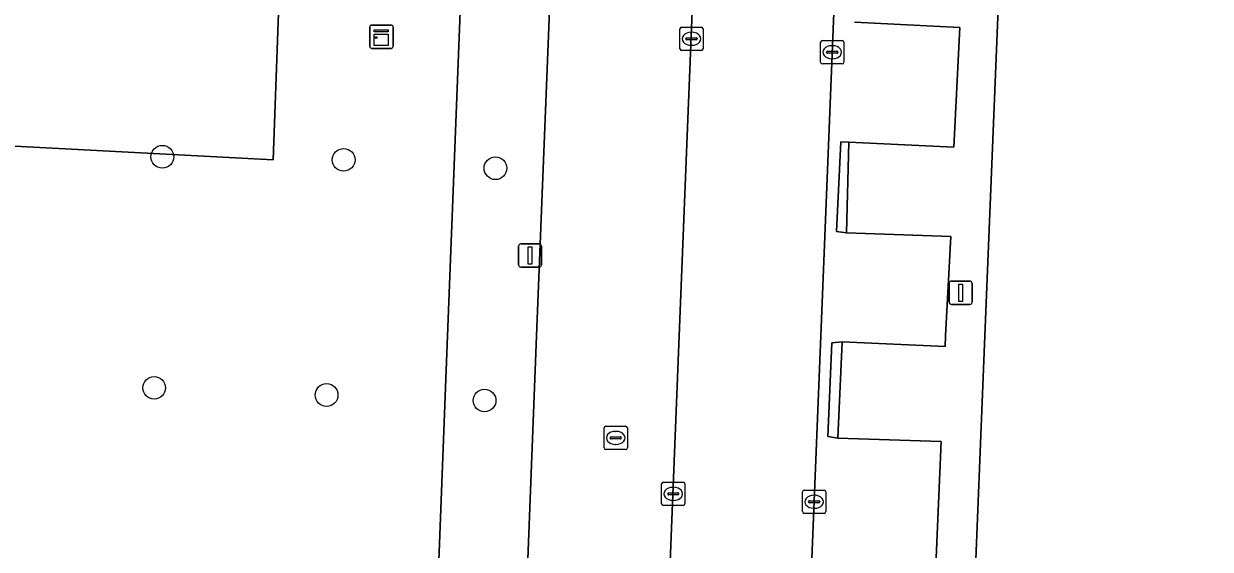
# Model space of a CAD drawing. Extents: x 160077 to 160948, y 386481 to 387498.
# Drawn here: x 160812.5 to 160863.5, y 386740.8 to 386763.4 of the extents above; entities that cross this region are included whole.
import ezdxf

# ---------------------------------------------------------------- set-up
doc = ezdxf.new("R2010")
doc.units = 0
for name, color, linetype in [('IMGEO_Boom', 7, 'Continuous'), ('IMGEO_Groenvoorziening', 7, 'Continuous'), ('IMGEO_Kast', 7, 'Continuous'), ('IMGEO_Kolk', 7, 'Continuous'), ('IMGEO_Lichtmast', 7, 'Continuous'), ('IMGEO_Pand', 7, 'Continuous'), ('IMGEO_Parkeervlak_open', 7, 'Continuous'), ('IMGEO_Rijbaan_lokaal_open', 7, 'Continuous'), ('IMGEO_Rioolput', 7, 'Continuous'), ('IMGEO_Voetpad_open', 7, 'Continuous')]:
    doc.layers.add(name, color=color, linetype=linetype)

msp = doc.modelspace()

# ---------------------------------------------------------------- linework, layer by layer
at = {"layer": 'IMGEO_Boom'}
for centre in [(160818.448, 386757.702), (160826.243, 386757.571), (160832.77, 386757.211), (160818.097, 386747.77), (160825.511, 386747.461), (160832.301, 386747.226)]:
    msp.add_circle(centre, 0.489, dxfattribs=at)
at = {"layer": 'IMGEO_Groenvoorziening'}
for points in [[(160835.977, 386786.254), (160836.219, 386792.375), (160832.32, 386792.519), (160831.285, 386765.525), (160831.303, 386765.056), (160830.716, 386750), (160829.991, 386731.407), (160823.961, 386729.678), (160823.913, 386725.259), (160829.734, 386724.806), (160833.542, 386724.516), (160834.54, 386750)], [(160823.518, 386765.871), (160820.354, 386766.006), (160815.188, 386766.228), (160811.851, 386766.514), (160806.916, 386765.741), (160808.027, 386758.373), (160823.217, 386757.574)]]:
    msp.add_lwpolyline(points, close=True, dxfattribs=at)
for points in [[(160830.716, 386750), (160831.303, 386765.056), (160831.285, 386765.525), (160826.272, 386765.754), (160823.518, 386765.871), (160823.217, 386757.574), (160808.027, 386758.373), (160809.27, 386750), (160809.736, 386746.952), (160810.081, 386744.76), (160811.075, 386744.88), (160811.572, 386741.979), (160810.536, 386741.865), (160812.902, 386726.822)], [(160813.926, 386725.893), (160821.538, 386725.444), (160823.913, 386725.259), (160823.961, 386729.678), (160829.991, 386731.407), (160830.716, 386750)]]:
    msp.add_lwpolyline(points, dxfattribs=at)
at = {"layer": 'IMGEO_Kast'}
for p, q in [((160827.367, 386762.437), (160827.367, 386763.278)), ((160827.367, 386763.278), (160827.367, 386762.437)), ((160827.442, 386763.362), (160828.283, 386763.362)), ((160828.283, 386763.362), (160827.442, 386763.362)), ((160828.367, 386763.287), (160828.367, 386762.446)), ((160828.367, 386762.446), (160828.367, 386763.287)), ((160828.292, 386762.362), (160827.451, 386762.362)), ((160827.451, 386762.362), (160828.292, 386762.362))]:
    msp.add_line(p, q, dxfattribs=at)
for points in [[(160827.562, 386763.152), (160828.162, 386763.152), (160828.162, 386763.067), (160827.562, 386763.067), (160827.562, 386763.152)], [(160827.562, 386762.977), (160828.162, 386762.977), (160828.162, 386762.488), (160827.562, 386762.488), (160827.562, 386762.977)]]:
    msp.add_lwpolyline(points, dxfattribs=at)
msp.add_circle((160827.646, 386762.826), 0.0377, dxfattribs=at)
for centre, start, end in [((160827.445, 386763.284), 92.4484, 184.2845), ((160827.445, 386763.284), 92.4484, 184.2845), ((160828.289, 386763.284), 2.4484, 94.2845), ((160828.289, 386763.284), 2.4484, 94.2845), ((160827.445, 386762.44), 182.4484, 274.2845), ((160827.445, 386762.44), 182.4484, 274.2845), ((160828.289, 386762.44), 272.4484, 4.2845), ((160828.289, 386762.44), 272.4484, 4.2845)]:
    msp.add_arc(centre, 0.0779, start, end, dxfattribs=at)
at = {"layer": 'IMGEO_Kolk'}
for p, q in [((160840.7, 386762.347), (160840.7, 386763.199)), ((160840.775, 386763.273), (160841.627, 386763.273)), ((160841.701, 386763.199), (160841.701, 386762.347)), ((160840.959, 386762.767), (160840.959, 386762.779)), ((160841.397, 386762.73), (160840.999, 386762.73)), ((160841.002, 386762.816), (160841.4, 386762.816)), ((160841.188, 386763.053), (160841.213, 386763.053)), ((160841.443, 386762.779), (160841.443, 386762.767)), ((160846.826, 386762.696), (160847.678, 386762.696)), ((160841.627, 386762.273), (160840.775, 386762.273)), ((160841.211, 386762.493), (160841.186, 386762.493)), ((160846.751, 386761.77), (160846.751, 386762.622)), ((160847.01, 386762.19), (160847.01, 386762.202)), ((160847.053, 386762.239), (160847.451, 386762.239)), ((160847.239, 386762.476), (160847.264, 386762.476)), ((160847.494, 386762.202), (160847.494, 386762.19)), ((160847.752, 386762.622), (160847.752, 386761.77)), ((160847.678, 386761.696), (160846.826, 386761.696)), ((160847.448, 386762.153), (160847.05, 386762.153)), ((160847.262, 386761.916), (160847.237, 386761.916)), ((160839.916, 386742.788), (160839.916, 386743.64)), ((160839.991, 386743.714), (160840.843, 386743.714)), ((160840.404, 386743.494), (160840.429, 386743.494)), ((160840.917, 386743.64), (160840.917, 386742.788)), ((160845.971, 386742.449), (160845.971, 386743.301)), ((160846.046, 386743.375), (160846.898, 386743.375)), ((160846.972, 386743.301), (160846.972, 386742.449)), ((160840.175, 386743.208), (160840.175, 386743.22)), ((160840.613, 386743.171), (160840.215, 386743.171)), ((160840.218, 386743.257), (160840.616, 386743.257)), ((160840.427, 386742.934), (160840.402, 386742.934)), ((160840.659, 386743.22), (160840.659, 386743.208)), ((160846.23, 386742.869), (160846.23, 386742.881)), ((160846.668, 386742.832), (160846.27, 386742.832)), ((160846.273, 386742.918), (160846.671, 386742.918)), ((160846.459, 386743.155), (160846.484, 386743.155)), ((160846.714, 386742.881), (160846.714, 386742.869)), ((160840.843, 386742.714), (160839.991, 386742.714)), ((160846.898, 386742.375), (160846.046, 386742.375)), ((160846.482, 386742.595), (160846.457, 386742.595))]:
    msp.add_line(p, q, dxfattribs=at)
for points in [[(160840.7, 386762.347), (160840.7, 386763.199)], [(160840.775, 386763.273), (160841.627, 386763.273)], [(160841.701, 386763.199), (160841.701, 386762.347)], [(160846.826, 386762.696), (160847.678, 386762.696)], [(160841.627, 386762.273), (160840.775, 386762.273)], [(160846.751, 386761.77), (160846.751, 386762.622)], [(160847.752, 386762.622), (160847.752, 386761.77)], [(160847.678, 386761.696), (160846.826, 386761.696)], [(160839.916, 386742.788), (160839.916, 386743.64)], [(160839.991, 386743.714), (160840.843, 386743.714)], [(160840.917, 386743.64), (160840.917, 386742.788)], [(160845.971, 386742.449), (160845.971, 386743.301)], [(160846.046, 386743.375), (160846.898, 386743.375)], [(160846.972, 386743.301), (160846.972, 386742.449)], [(160840.843, 386742.714), (160839.991, 386742.714)], [(160846.898, 386742.375), (160846.046, 386742.375)]]:
    msp.add_lwpolyline(points, dxfattribs=at)
for centre, radius, start, end in [((160840.777, 386763.197), 0.0765, 91.552, 178.448), ((160840.777, 386763.197), 0.0765, 91.552, 178.448), ((160841.625, 386763.197), 0.0765, 1.552, 88.448), ((160841.625, 386763.197), 0.0765, 1.552, 88.448), ((160840.999, 386762.776), 0.0403, 85.8775, 175.7526), ((160840.996, 386762.766), 0.0366, 178.938, 274.7102), ((160841.4, 386762.773), 0.043, 264.8664, 352.4533), ((160841.404, 386762.778), 0.0386, 1.7309, 96.639), ((160846.828, 386762.62), 0.0765, 91.552, 178.448), ((160846.828, 386762.62), 0.0765, 91.552, 178.448), ((160847.676, 386762.62), 0.0765, 1.552, 88.448), ((160847.676, 386762.62), 0.0765, 1.552, 88.448), ((160840.777, 386762.349), 0.0765, 181.552, 268.448), ((160840.777, 386762.349), 0.0765, 181.552, 268.448), ((160841.625, 386762.349), 0.0765, 271.552, 358.448), ((160841.625, 386762.349), 0.0765, 271.552, 358.448), ((160847.05, 386762.199), 0.0403, 85.8775, 175.7526), ((160847.047, 386762.189), 0.0366, 178.938, 274.7102), ((160847.451, 386762.196), 0.043, 264.8664, 352.4533), ((160847.455, 386762.201), 0.0386, 1.7309, 96.639), ((160846.828, 386761.772), 0.0765, 181.552, 268.448), ((160846.828, 386761.772), 0.0765, 181.552, 268.448), ((160847.676, 386761.772), 0.0765, 271.552, 358.448), ((160847.676, 386761.772), 0.0765, 271.552, 358.448), ((160839.993, 386743.638), 0.0765, 91.552, 178.448), ((160839.993, 386743.638), 0.0765, 91.552, 178.448), ((160840.841, 386743.638), 0.0765, 1.552, 88.448), ((160840.841, 386743.638), 0.0765, 1.552, 88.448), ((160846.048, 386743.299), 0.0765, 91.552, 178.448), ((160846.048, 386743.299), 0.0765, 91.552, 178.448), ((160846.896, 386743.299), 0.0765, 1.552, 88.448), ((160846.896, 386743.299), 0.0765, 1.552, 88.448), ((160840.215, 386743.217), 0.0403, 85.8775, 175.7526), ((160840.212, 386743.207), 0.0366, 178.938, 274.7102), ((160840.616, 386743.214), 0.043, 264.8664, 352.4533), ((160840.62, 386743.219), 0.0386, 1.7309, 96.639), ((160846.27, 386742.878), 0.0403, 85.8775, 175.7526), ((160846.267, 386742.868), 0.0366, 178.938, 274.7102), ((160846.671, 386742.875), 0.043, 264.8664, 352.4533), ((160846.675, 386742.88), 0.0386, 1.7309, 96.639), ((160839.993, 386742.79), 0.0765, 181.552, 268.448), ((160839.993, 386742.79), 0.0765, 181.552, 268.448), ((160840.841, 386742.79), 0.0765, 271.552, 358.448), ((160840.841, 386742.79), 0.0765, 271.552, 358.448), ((160846.048, 386742.451), 0.0765, 181.552, 268.448), ((160846.048, 386742.451), 0.0765, 181.552, 268.448), ((160846.896, 386742.451), 0.0765, 271.552, 358.448), ((160846.896, 386742.451), 0.0765, 271.552, 358.448)]:
    msp.add_arc(centre, radius, start, end, dxfattribs=at)
for centre, major_axis, ratio, start_param, end_param in [((160841.187, 386762.773), (-0.387, 0.002), 0.722429, 4.712389, 7.853982), ((160841.212, 386762.773), (-0.39, 0.002), 0.717154, 1.570796, 4.712389), ((160847.238, 386762.196), (-0.387, 0.002), 0.722429, 4.712389, 7.853982), ((160847.263, 386762.196), (-0.39, 0.002), 0.717154, 1.570796, 4.712389), ((160840.403, 386743.214), (-0.387, 0.002), 0.722429, 4.712389, 7.853982), ((160840.428, 386743.214), (-0.39, 0.002), 0.717154, 1.570796, 4.712389), ((160846.458, 386742.875), (-0.387, 0.002), 0.722429, 4.712389, 7.853982), ((160846.483, 386742.875), (-0.39, 0.002), 0.717154, 1.570796, 4.712389)]:
    msp.add_ellipse(centre, major_axis=major_axis, ratio=ratio, start_param=start_param, end_param=end_param, dxfattribs=at)
at = {"layer": 'IMGEO_Lichtmast'}
for p, q in [((160833.761, 386753.059), (160833.761, 386753.859)), ((160833.761, 386753.859), (160833.761, 386753.059)), ((160833.861, 386753.959), (160834.651, 386753.959)), ((160834.651, 386753.959), (160833.861, 386753.959)), ((160834.751, 386753.859), (160834.751, 386753.059)), ((160834.751, 386753.059), (160834.751, 386753.859)), ((160834.651, 386752.959), (160833.861, 386752.959)), ((160833.861, 386752.959), (160834.651, 386752.959)), ((160852.274, 386751.457), (160852.274, 386752.257)), ((160852.274, 386752.257), (160852.274, 386751.457)), ((160852.374, 386752.357), (160853.164, 386752.357)), ((160853.164, 386752.357), (160852.374, 386752.357)), ((160853.264, 386752.257), (160853.264, 386751.457)), ((160853.264, 386751.457), (160853.264, 386752.257)), ((160853.164, 386751.357), (160852.374, 386751.357)), ((160852.374, 386751.357), (160853.164, 386751.357))]:
    msp.add_line(p, q, dxfattribs=at)
for points in [[(160834.181, 386753.834), (160834.331, 386753.834), (160834.331, 386753.084), (160834.181, 386753.084), (160834.181, 386753.834)], [(160852.694, 386752.232), (160852.844, 386752.232), (160852.844, 386751.482), (160852.694, 386751.482), (160852.694, 386752.232)]]:
    msp.add_lwpolyline(points, dxfattribs=at)
for centre, start, end in [((160833.861, 386753.859), 90, 180), ((160833.861, 386753.859), 90, 180), ((160834.651, 386753.859), 0, 90), ((160834.651, 386753.859), 360, 90), ((160833.861, 386753.059), 180, 270), ((160833.861, 386753.059), 180, 270), ((160834.651, 386753.059), 270, 0), ((160834.651, 386753.059), 270, 0), ((160852.374, 386752.257), 90, 180), ((160852.374, 386752.257), 90, 180), ((160853.164, 386752.257), 0, 90), ((160853.164, 386752.257), 360, 90), ((160852.374, 386751.457), 180, 270), ((160852.374, 386751.457), 180, 270), ((160853.164, 386751.457), 270, 0), ((160853.164, 386751.457), 270, 0)]:
    msp.add_arc(centre, 0.1, start, end, dxfattribs=at)
at = {"layer": 'IMGEO_Pand'}
msp.add_lwpolyline([(160870.355, 386819.324), (160863.861, 386819.593), (160862.637, 386819.644), (160862.79, 386822.962), (160858.757, 386823.153), (160858.761, 386823.291), (160858.889, 386827.388), (160856.992, 386827.473), (160855.58, 386792.545), (160853.896, 386792.569), (160853.513, 386792.574), (160853.428, 386790.191), (160853.733, 386790.177), (160855.447, 386790.101), (160853.818, 386750), (160852.907, 386727.563), (160854.941, 386727.457), (160854.694, 386721.954), (160863.07, 386721.582), (160863.34, 386727.03), (160865.755, 386726.982), (160866.628, 386726.964), (160867.558, 386750)], close=True, dxfattribs=at)
at = {"layer": 'IMGEO_Parkeervlak_open'}
for points in [[(160840.676, 386750), (160842.26, 386789.749)], [(160848.354, 386789.544), (160846.759, 386750), (160844.396, 386691.434)], [(160835.977, 386786.254), (160834.54, 386750), (160833.542, 386724.516), (160832.741, 386699.397), (160832.435, 386692.071), (160838.354, 386691.756), (160840.676, 386750)], [(160851.72, 386740.465), (160851.938, 386745.458), (160847.487, 386745.608), (160847.059, 386745.68), (160847.235, 386749.7), (160847.672, 386749.741), (160852.099, 386749.542), (160852.123, 386750), (160852.344, 386754.28), (160847.863, 386754.438), (160847.437, 386754.497), (160847.613, 386758.343), (160847.97, 386758.327), (160852.475, 386758.121), (160852.731, 386763.253), (160848.204, 386763.485)]]:
    msp.add_lwpolyline(points, dxfattribs=at)
at = {"layer": 'IMGEO_Rijbaan_lokaal_open'}
msp.add_lwpolyline([(160842.26, 386789.749), (160840.676, 386750), (160838.354, 386691.756), (160844.396, 386691.434), (160846.759, 386750), (160848.354, 386789.544)], close=True, dxfattribs=at)
at = {"layer": 'IMGEO_Rioolput'}
for p, q in [((160837.44, 386745.193), (160837.44, 386746.045)), ((160837.515, 386746.119), (160838.367, 386746.119)), ((160837.928, 386745.899), (160837.953, 386745.899)), ((160838.441, 386746.045), (160838.441, 386745.193)), ((160837.699, 386745.613), (160837.699, 386745.625)), ((160838.137, 386745.576), (160837.739, 386745.576)), ((160837.742, 386745.662), (160838.14, 386745.662)), ((160838.183, 386745.625), (160838.183, 386745.613)), ((160838.367, 386745.119), (160837.515, 386745.119)), ((160837.951, 386745.339), (160837.926, 386745.339))]:
    msp.add_line(p, q, dxfattribs=at)
for points in [[(160837.44, 386745.193), (160837.44, 386746.045)], [(160837.515, 386746.119), (160838.367, 386746.119)], [(160838.441, 386746.045), (160838.441, 386745.193)], [(160838.367, 386745.119), (160837.515, 386745.119)]]:
    msp.add_lwpolyline(points, dxfattribs=at)
for centre, radius, start, end in [((160837.517, 386746.043), 0.0765, 91.552, 178.448), ((160837.517, 386746.043), 0.0765, 91.552, 178.448), ((160838.365, 386746.043), 0.0765, 1.552, 88.448), ((160838.365, 386746.043), 0.0765, 1.552, 88.448), ((160837.739, 386745.622), 0.0403, 85.8775, 175.7526), ((160837.736, 386745.612), 0.0366, 178.938, 274.7102), ((160838.14, 386745.619), 0.043, 264.8664, 352.4533), ((160838.144, 386745.624), 0.0386, 1.7309, 96.639), ((160837.517, 386745.195), 0.0765, 181.552, 268.448), ((160837.517, 386745.195), 0.0765, 181.552, 268.448), ((160838.365, 386745.195), 0.0765, 271.552, 358.448), ((160838.365, 386745.195), 0.0765, 271.552, 358.448)]:
    msp.add_arc(centre, radius, start, end, dxfattribs=at)
for centre, major_axis, ratio, start_param, end_param in [((160837.927, 386745.619), (-0.387, 0.002), 0.722429, 4.712389, 7.853982), ((160837.952, 386745.619), (-0.39, 0.002), 0.717154, 1.570796, 4.712389)]:
    msp.add_ellipse(centre, major_axis=major_axis, ratio=ratio, start_param=start_param, end_param=end_param, dxfattribs=at)
at = {"layer": 'IMGEO_Voetpad_open'}
for points in [[(160854.941, 386727.457), (160852.907, 386727.563), (160853.818, 386750), (160855.447, 386790.101), (160853.733, 386790.177), (160853.759, 386789.772), (160852.096, 386789.369), (160851.989, 386792.929)], [(160848.204, 386763.485), (160852.731, 386763.253), (160852.475, 386758.121), (160847.97, 386758.327), (160847.863, 386754.438), (160852.344, 386754.28), (160852.123, 386750), (160852.099, 386749.542), (160847.672, 386749.741), (160847.487, 386745.608), (160851.938, 386745.458), (160851.72, 386740.465)]]:
    msp.add_lwpolyline(points, dxfattribs=at)
for points in [[(160847.97, 386758.327), (160847.613, 386758.343), (160847.437, 386754.497), (160847.863, 386754.438)], [(160847.487, 386745.608), (160847.672, 386749.741), (160847.235, 386749.7), (160847.059, 386745.68)]]:
    msp.add_lwpolyline(points, close=True, dxfattribs=at)

doc.saveas('drawing.dxf')
